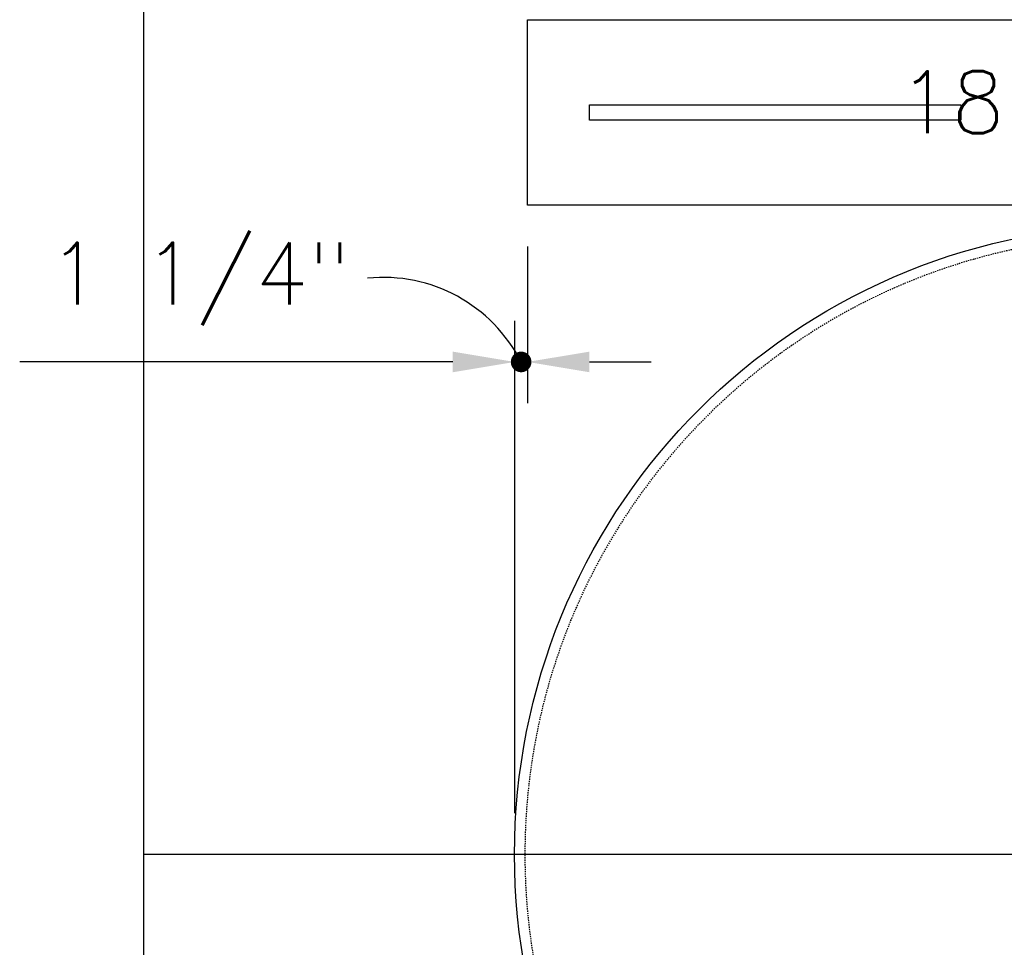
# Model space of a CAD drawing. Extents: x -169 to 6736, y -208 to 3022.
# Tile 534 of 656: x 5815 to 5911, y 1308 to 1398. Entities that reach past the tile are written whole.
import ezdxf
from ezdxf.enums import TextEntityAlignment as Align

# ---------------------------------------------------------------- set-up
doc = ezdxf.new("R2010")
doc.units = 0
doc.header["$MEASUREMENT"] = 0
doc.header["$PDSIZE"] = 1
doc.linetypes.add('HIDDEN3', pattern=[0.1875, 0.125, -0.0625])
doc.layers.get('DEFPOINTS').update_dxf_attribs({"linetype": 'CONTINUOUS'})
for name, color, linetype in [('DIM', 3, 'CONTINUOUS'), ('PIPING-PRODUCT-REGULAR', 4, 'CONTINUOUS'), ('TANK-ANCHOR', 4, 'CONTINUOUS'), ('TANK-SLAB', 6, 'CONTINUOUS'), ('TANK-UST', 5, 'CONTINUOUS'), ('TEXT', 3, 'CONTINUOUS')]:
    doc.layers.add(name, color=color, linetype=linetype)
doc.styles.add('SIMPLEX', font='simplex')
doc.dimstyles.new('DIM64', dxfattribs={"dimscale": 64, "dimtxt": 0.09375, "dimasz": 0.09375, "dimexe": 0.0625, "dimexo": 0.0625, "dimgap": 0.046875, "dimtad": 1, "dimdec": 4, "dimzin": 3, "dimdsep": 46, "dimlunit": 4, "dimtxsty": 'SIMPLEX', "dimcen": 0, "dimclrd": 256, "dimclre": 256, "dimclrt": 256, "dimadec": 0, "dimazin": 0, "dimtfac": 1, "dimtdec": 4, "dimtmove": 0, "dimatfit": 3, "dimfxl": 1, "dimfrac": 2, "dimtolj": 1, "dimtzin": 0, "dimarcsym": 0})

# ---------------------------------------------------------------- blocks, each defined once
blk = doc.blocks.new('*D88')
at = {"layer": 'DEFPOINTS', "color": 0, "transparency": 16777216}
for p in [(5864.404, 1380.018), (5864.404, 1364.813), (5863.154, 1317.018)]:
    blk.add_point(p, dxfattribs=at)
at = {"layer": 'DIM', "lineweight": -2, "transparency": 16777216}
for p, q in [((5864.404, 1376.018), (5864.404, 1360.813)), ((5863.154, 1321.018), (5863.154, 1368.813)), ((5857.154, 1364.813), (5815.154, 1364.813)), ((5864.404, 1364.813), (5863.154, 1364.813)), ((5870.404, 1364.813), (5876.404, 1364.813))]:
    blk.add_line(p, q, dxfattribs=at)
at = {"layer": 'DIM', "transparency": 16777216}
for points in [[(5857.154, 1365.813), (5857.154, 1363.813), (5863.154, 1364.813)], [(5870.404, 1365.813), (5870.404, 1363.813), (5864.404, 1364.813)]]:
    blk.add_solid(points, dxfattribs=at)
at = {"layer": 'DIM', "transparency": 16777216, "insert": (5832.583, 1372.385), "char_height": 6, "attachment_point": 5, "style": 'SIMPLEX'}
blk.add_mtext('\\A1;1 1/4"', dxfattribs=at)

msp = doc.modelspace()

# ---------------------------------------------------------------- linework, layer by layer
at = {"layer": 'DIM', "const_width": 1}
msp.add_lwpolyline([(5863.27922, 1364.81314, -1), (5864.27922, 1364.81314, -1)], format="xyb", close=True, dxfattribs=at)
at = {"layer": 'DIM'}
msp.add_arc((5850.40824, 1358.01485), 15, 26.9504208, 95.7970051, dxfattribs=at)
at = {"layer": 'PIPING-PRODUCT-REGULAR'}
msp.add_line((5939.75202, 1317.01839), (5827.15422, 1317.01839), dxfattribs=at)
at = {"layer": 'TANK-ANCHOR'}
msp.add_lwpolyline([(6038.40422, 1380.01839), (5864.40422, 1380.01839), (5864.40422, 1398.01839), (6038.40422, 1398.01839)], close=True, dxfattribs=at)
at = {"layer": 'TANK-ANCHOR', "color": 7}
msp.add_lwpolyline([(5906.40422, 1389.76839), (5906.40422, 1388.26839), (5870.40422, 1388.26839), (5870.40422, 1389.76839)], close=True, dxfattribs=at)
at = {"layer": 'TANK-SLAB'}
msp.add_lwpolyline([(6443.9106, 1218.01839), (6443.9106, 1578.01839), (5827.15422, 1578.01839), (5827.15422, 1218.01839)], close=True, dxfattribs=at)
at = {"layer": 'TANK-UST'}
msp.add_lwpolyline([(5921.37438, 1256.01839, -0.95464484), (5921.37438, 1378.01839)], format="xyb", dxfattribs=at)
at = {"layer": 'TANK-UST', "color": 2, "linetype": 'HIDDEN3'}
msp.add_lwpolyline([(5925.89105, 1257.01839), (5921.39785, 1257.01839, -0.95428002), (5921.39785, 1377.01839), (5925.89105, 1377.01839), (6150.89105, 1377.01839), (6155.40376, 1377.01839, -0.95395472), (6155.40376, 1257.01839), (6150.89105, 1257.01839)], format="xyb", close=True, dxfattribs=at)

# ---------------------------------------------------------------- texts
at = {"layer": 'TEXT', "style": 'SIMPLEX'}
msp.add_text('18"x8"x14\'-6" DEADMAN', height=6, dxfattribs=at).set_placement((5951.40422, 1390.01839), align=Align.MIDDLE)

# ---------------------------------------------------------------- dimensions: what is measured, and where the dimension line sits
at = {"layer": 'DIM'}
dim = msp.add_linear_dim(base=(5864.40422, 1364.81314), p1=(5863.15422, 1317.01839), p2=(5864.40422, 1380.01839), dimstyle='DIM64', dxfattribs=at)
dim.commit()
dim.dimension.update_dxf_attribs({"geometry": '*D88', "text_midpoint": (5832.5828, 1364.81314), "dimtype": 160})

doc.saveas('drawing.dxf')
